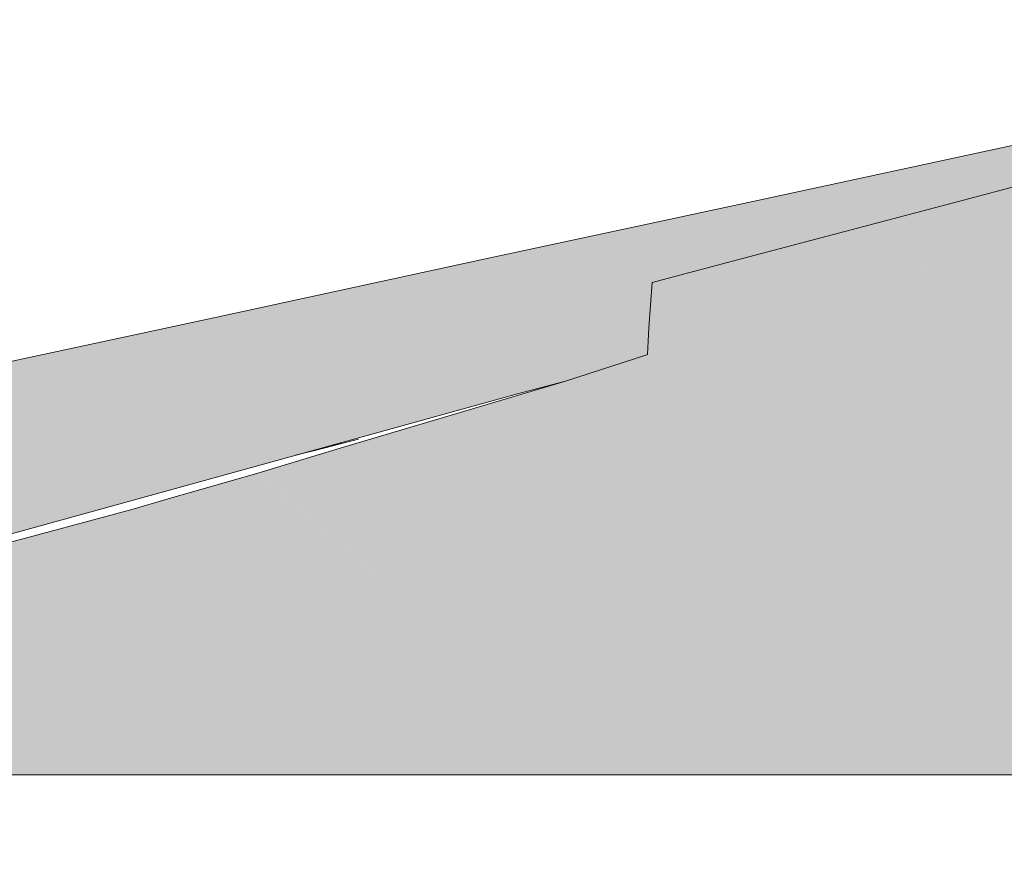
# Model space of a CAD drawing. Header units: millimetres. Extents: x -16331 to -10174, y -4135 to -3584.
# Tile 338 of 456: x -10237.997 to -10236.958, y -4004.164 to -4003.276. Entities that reach past the tile are written whole.
import ezdxf

# ---------------------------------------------------------------- set-up
doc = ezdxf.new("R2010")
doc.units = ezdxf.units.MM
doc.layers.add('AL-Reservatório cilíndrico', color=9, linetype='Continuous', lineweight=18)
doc.layers.add('DI-Elementos em corte', color=9, linetype='Continuous', lineweight=18)

msp = doc.modelspace()

# ---------------------------------------------------------------- hatches: boundary and pattern name
at = {"layer": 'AL-Reservatório cilíndrico', "linetype": 'Continuous'}
for points in [[(-10236.2399, -4003.2756), (-10236.2751, -4003.2836), (-10236.3018, -4003.2902), (-10236.5935, -4003.3617), (-10236.3018, -4003.2907), (-10236.3617, -4003.3052), (-10236.5935, -4003.3617), (-10236.5384, -4003.3617), (-10236.5935, -4003.3617), (-10236.2751, -4003.2836), (-10236.5381, -4003.3436), (-10236.6069, -4003.3617), (-10236.7727, -4003.4054), (-10237.0064, -4003.4672), (-10237.2395, -4003.529), (-10237.3295, -4003.5529), (-10237.266, -4003.5419), (-10237.1925, -4003.529), (-10237.1036, -4003.5135), (-10237.0309, -4003.5008), (-10237.0279, -4003.5395), (-10236.9053, -4003.4672), (-10236.4702, -4003.402), (-10236.7775, -4003.448), (-10236.9053, -4003.4672), (-10236.9429, -4003.5017), (-10236.9053, -4003.4672), (-10236.9893, -4003.5167), (-10237.0279, -4003.5395), (-10236.9845, -4003.5398), (-10237.0279, -4003.5395), (-10237.0266, -4003.5511), (-10237.0238, -4003.5758), (-10236.1858, -4003.3658), (-10236.1797, -4003.3617), (-10236.1738, -4003.3579), (-10236.1684, -4003.3542), (-10236.1576, -4003.2804), (-10236.155, -4003.2803), (-10236.1525, -4003.2803), (-10236.138, -4003.2756), (-10236.1398, -4003.2756), (-10236.1416, -4003.2756), (-10236.1433, -4003.2756), (-10236.1451, -4003.2756), (-10236.1505, -4003.2756), (-10236.1523, -4003.2756), (-10236.1541, -4003.2756), (-10236.1559, -4003.2756), (-10236.1576, -4003.2756), (-10236.1594, -4003.2756), (-10236.1612, -4003.2756), (-10236.163, -4003.2756), (-10236.1648, -4003.2756), (-10236.1666, -4003.2756), (-10236.1684, -4003.2756), (-10236.1702, -4003.2756), (-10236.1909, -4003.2812), (-10236.1883, -4003.2812), (-10236.1858, -4003.2811), (-10236.1832, -4003.281), (-10236.1806, -4003.281), (-10236.1781, -4003.2809), (-10236.1755, -4003.2809), (-10236.173, -4003.2808), (-10236.1704, -4003.2807), (-10236.1678, -4003.2807), (-10236.1627, -4003.2805), (-10236.1602, -4003.2805), (-10236.2062, -4003.2816), (-10236.2165, -4003.2819), (-10236.2139, -4003.2818), (-10236.2113, -4003.2817), (-10236.2088, -4003.2817), (-10236.2062, -4003.2816), (-10236.2037, -4003.2816), (-10236.1985, -4003.2814), (-10236.196, -4003.2814), (-10236.1934, -4003.2813), (-10236.1909, -4003.2812), (-10236.1702, -4003.2756), (-10236.1719, -4003.2756), (-10236.1737, -4003.2756), (-10236.1755, -4003.2756), (-10236.1791, -4003.2756), (-10236.1809, -4003.2756), (-10236.1845, -4003.2756), (-10236.1862, -4003.2756), (-10236.1898, -4003.2756), (-10236.1916, -4003.2756), (-10236.1934, -4003.2756), (-10236.219, -4003.2819), (-10236.2166, -4003.293), (-10236.219, -4003.2819), (-10236.2998, -4003.3039), (-10236.2142, -4003.304), (-10236.2998, -4003.3039), (-10236.303, -4003.3048), (-10236.3323, -4003.3128), (-10236.3604, -4003.3204), (-10236.4455, -4003.3436), (-10236.359, -4003.3372), (-10236.3053, -4003.3332), (-10236.3039, -4003.3158), (-10236.3053, -4003.3332), (-10236.2094, -4003.3261), (-10236.2017, -4003.3617), (-10236.2082, -4003.3318), (-10236.2094, -4003.3261), (-10236.6682, -4003.4042), (-10236.6689, -4003.4044), (-10236.6682, -4003.4042), (-10236.6749, -4003.4054), (-10236.6711, -4003.405), (-10236.3821, -4003.3784), (-10236.6749, -4003.4054), (-10236.5286, -4003.3617), (-10236.6749, -4003.4054), (-10236.4187, -4003.3617), (-10236.5128, -4003.3617), (-10236.4187, -4003.3617), (-10236.2094, -4003.3261), (-10236.4455, -4003.3436), (-10236.3611, -4003.3118), (-10236.4455, -4003.3436), (-10236.3323, -4003.3128), (-10236.3028, -4003.3029), (-10236.3727, -4003.3238), (-10236.3605, -4003.3189), (-10236.3608, -4003.3156), (-10236.3021, -4003.2942), (-10236.302, -4003.2929), (-10236.3021, -4003.2942), (-10236.2734, -4003.2837), (-10236.3021, -4003.2942), (-10236.3608, -4003.3156), (-10236.3022, -4003.2956), (-10236.2683, -4003.2841), (-10236.3022, -4003.2956), (-10236.3608, -4003.3156), (-10236.3023, -4003.2962), (-10236.3608, -4003.3156), (-10236.3605, -4003.3189), (-10236.3024, -4003.2981), (-10236.3024, -4003.2976), (-10236.3024, -4003.2981), (-10236.266, -4003.2842), (-10236.3024, -4003.2981), (-10236.3605, -4003.3189), (-10236.3727, -4003.3238), (-10236.3604, -4003.3201), (-10236.3028, -4003.3022), (-10236.2642, -4003.2843), (-10236.3028, -4003.3022), (-10236.3604, -4003.3201), (-10236.3028, -4003.3029), (-10236.3028, -4003.3028), (-10236.3028, -4003.3029), (-10236.2456, -4003.2855), (-10236.3028, -4003.3029), (-10236.3323, -4003.3128), (-10236.3029, -4003.3036), (-10236.2448, -4003.2856), (-10236.3029, -4003.3036), (-10236.3323, -4003.3128), (-10236.3029, -4003.3037), (-10236.3323, -4003.3128), (-10236.303, -4003.3047), (-10236.244, -4003.2856), (-10236.303, -4003.3047), (-10236.2356, -4003.2862), (-10236.197, -4003.2756), (-10236.2113, -4003.2756)], [(-10236.9369, -4003.4054), (-10237.2236, -4003.4672), (-10236.8218, -4003.4183), (-10236.357, -4003.3617), (-10236.707, -4003.3881), (-10236.5934, -4003.3582)], [(-10236.3447, -4003.3617), (-10237.3306, -4003.5671), (-10237.3336, -4003.6061)], [(-10237.0154, -4003.5747), (-10236.1695, -4003.3617), (-10237.0238, -4003.5758)], [(-10236.2024, -4003.3769), (-10236.1905, -4003.3689), (-10236.1859, -4003.3659), (-10237.0154, -4003.5747), (-10236.7567, -4003.5627), (-10236.5588, -4003.5406), (-10236.5163, -4003.5341), (-10236.2098, -4003.3818)], [(-10237.3266, -4003.5157), (-10237.3287, -4003.5167), (-10237.5021, -4003.5983), (-10237.3306, -4003.553), (-10237.3295, -4003.5527), (-10236.8213, -4003.4182), (-10237.2236, -4003.4672)], [(-10237.3295, -4003.5529), (-10237.3306, -4003.5532), (-10237.3312, -4003.563), (-10237.3303, -4003.5628), (-10236.8213, -4003.4182)], [(-10237.5104, -4003.529), (-10237.7972, -4003.5909), (-10238.0839, -4003.6527), (-10238.3707, -4003.7146), (-10238.6574, -4003.7765), (-10238.6696, -4003.8138), (-10238.6817, -4003.8512), (-10238.1005, -4003.7288), (-10238.6817, -4003.8512), (-10238.686, -4003.8901), (-10238.7228, -4003.9729), (-10238.6979, -4003.9729), (-10238.6804, -4003.9217), (-10238.6979, -4003.9729), (-10238.8555, -4004.0467), (-10238.8555, -4004.1642), (-10238.8076, -4004.1642), (-10238.8076, -4004.0467), (-10238.6609, -4003.9729), (-10238.6645, -4003.9455), (-10238.6609, -4003.9729), (-10238.8076, -4004.0467), (-10238.6424, -4003.9729), (-10238.6384, -4003.9616), (-10238.6424, -4003.9729), (-10238.8076, -4004.0467), (-10238.7843, -4004.0756), (-10238.7127, -4004.1642), (-10238.7127, -4004.0756), (-10238.7127, -4004.1642), (-10238.6966, -4004.0756), (-10238.7124, -4004.1626), (-10238.7127, -4004.1642), (-10238.6941, -4004.1642), (-10238.6942, -4004.1626), (-10238.6941, -4004.1642), (-10238.6941, -4004.1626), (-10238.6941, -4004.0756), (-10238.6941, -4004.0622), (-10238.6941, -4004.0467), (-10238.6549, -4004.0264), (-10238.6084, -4004.004), (-10238.544, -4003.9729), (-10238.5629, -4003.9729), (-10238.7127, -4004.0467), (-10238.6239, -4003.9729), (-10238.7127, -4004.0467), (-10238.5781, -4003.9729), (-10238.5705, -4003.9729), (-10238.5629, -4003.9729), (-10238.573, -4003.9696), (-10238.5788, -4003.9696), (-10238.5904, -4003.9696), (-10238.5962, -4003.9696), (-10238.5934, -4003.9729), (-10238.6086, -4003.9729), (-10238.601, -4003.9729), (-10238.602, -4003.9696), (-10238.6111, -4003.9676), (-10238.6202, -4003.9656), (-10238.602, -4003.9696), (-10238.601, -4003.9729), (-10238.5934, -4003.9729), (-10238.5962, -4003.9696), (-10238.5788, -4003.9696), (-10237.4716, -4003.6703), (-10237.421, -4003.6568), (-10237.4152, -4003.6549), (-10237.3354, -4003.629), (-10237.3347, -4003.6288), (-10237.3346, -4003.6268), (-10237.3352, -4003.627), (-10237.0448, -4003.5348), (-10237.3336, -4003.6061), (-10237.3332, -4003.6006), (-10237.3306, -4003.5671), (-10237.3314, -4003.5675), (-10237.5248, -4003.6534), (-10237.3306, -4003.5671), (-10237.5193, -4003.6064), (-10237.2236, -4003.4672)], [(-10237.0064, -4003.4672), (-10237.0937, -4003.4903), (-10237.4964, -4003.5972), (-10237.3202, -4003.5504), (-10237.2395, -4003.529)], [(-10237.0937, -4003.4903), (-10237.3295, -4003.5527), (-10237.3306, -4003.553), (-10237.3306, -4003.5532), (-10237.3295, -4003.5529)], [(-10237.3295, -4003.5527), (-10237.5021, -4003.5983), (-10237.5037, -4003.5991), (-10237.5043, -4003.5993), (-10237.3303, -4003.5632), (-10237.5019, -4003.5987), (-10237.3303, -4003.5628), (-10237.4946, -4003.5968), (-10237.4964, -4003.5972)], [(-10237.4964, -4003.5972), (-10237.3306, -4003.5532), (-10237.3306, -4003.553)], [(-10237.4964, -4003.5972), (-10237.3312, -4003.563), (-10237.3306, -4003.5532)], [(-10237.3303, -4003.5633), (-10237.5043, -4003.5993), (-10237.5193, -4003.6064)], [(-10237.3312, -4003.5635), (-10237.3314, -4003.5669), (-10237.3312, -4003.5635), (-10237.5193, -4003.6064), (-10237.3314, -4003.5673), (-10237.3306, -4003.5671), (-10237.3306, -4003.5667), (-10237.3303, -4003.5633)], [(-10237.5043, -4003.5993), (-10237.3312, -4003.5635), (-10237.3312, -4003.5634)], [(-10237.3312, -4003.563), (-10237.5019, -4003.5987), (-10237.3312, -4003.5634), (-10237.3303, -4003.5632), (-10237.3303, -4003.5628)], [(-10237.3312, -4003.5634), (-10237.3312, -4003.5635), (-10237.3303, -4003.5633), (-10237.3303, -4003.5632)], [(-10237.4716, -4003.6703), (-10237.8127, -4003.7625), (-10238.5788, -4003.9696), (-10238.5556, -4003.9696), (-10237.7052, -4003.7348)]]:
    msp.add_hatch(color=141, dxfattribs=at).paths.add_polyline_path(points)
at = {"layer": 'DI-Elementos em corte', "linetype": 'Continuous'}
for points in [[(-10237.3756, -4004.072), (-10237.0137, -4004.072), (-10236.7477, -4004.072), (-10236.5381, -4004.072), (-10236.3637, -4004.072), (-10236.212, -4004.072), (-10236.0747, -4004.072), (-10235.9461, -4004.072), (-10235.8215, -4004.072), (-10235.6969, -4004.072), (-10235.5683, -4004.072), (-10235.431, -4004.072), (-10235.2793, -4004.072), (-10235.1049, -4004.072), (-10234.8953, -4004.072), (-10234.6293, -4004.072), (-10234.3112, -4003.6329), (-10234.3083, -4003.6288), (-10234.3439, -4003.6241), (-10234.3083, -4003.6288), (-10234.3098, -4003.6006), (-10234.3135, -4003.5529), (-10234.4504, -4003.529), (-10234.3581, -4003.6203), (-10234.3509, -4003.6222), (-10234.3581, -4003.6203), (-10234.3697, -4003.6089), (-10234.4504, -4003.529), (-10234.5396, -4003.5538), (-10234.5724, -4003.5629), (-10234.4504, -4003.529), (-10234.612, -4003.5008), (-10234.615, -4003.5395), (-10234.6164, -4003.5511), (-10234.6192, -4003.5758), (-10234.6566, -4003.5752), (-10234.7555, -4003.57), (-10234.8862, -4003.5627), (-10235.0842, -4003.5406), (-10235.1266, -4003.5341), (-10235.2757, -4003.5059), (-10235.3844, -4003.4763), (-10235.4056, -4003.4735), (-10235.4086, -4003.43), (-10235.4089, -4003.4262), (-10235.4129, -4003.4015), (-10235.4133, -4003.4012), (-10235.4095, -4003.4247), (-10235.4133, -4003.4012), (-10235.4214, -4003.3937), (-10235.5738, -4003.3835), (-10235.5868, -4003.3828), (-10235.5881, -4003.3909), (-10235.5898, -4003.3974), (-10235.5934, -4003.4193), (-10235.5964, -4003.4611), (-10235.611, -4003.4611), (-10235.6905, -4003.4715), (-10235.7563, -4003.4766), (-10235.7795, -4003.4766), (-10235.8635, -4003.4766), (-10235.8866, -4003.4766), (-10235.9525, -4003.4715), (-10236.032, -4003.4611), (-10236.0466, -4003.4611), (-10236.0496, -4003.4193), (-10236.0531, -4003.3974), (-10236.0549, -4003.3909), (-10236.0562, -4003.3828), (-10236.0692, -4003.3835), (-10236.2216, -4003.3937), (-10236.2297, -4003.4012), (-10236.2335, -4003.4247), (-10236.2297, -4003.4012), (-10236.2301, -4003.4015), (-10236.2341, -4003.4262), (-10236.2343, -4003.43), (-10236.2374, -4003.4735), (-10236.2485, -4003.475), (-10236.3673, -4003.5059), (-10236.5163, -4003.5341), (-10236.5588, -4003.5406), (-10236.7567, -4003.5627), (-10237.0154, -4003.5747), (-10237.0238, -4003.5758), (-10237.428, -4003.659), (-10237.659, -4003.7274), (-10237.7458, -4003.7539)], [(-10237.0279, -4003.5395), (-10237.0309, -4003.5008), (-10237.1036, -4003.5135)], [(-10237.3362, -4003.6395), (-10237.0238, -4003.5758), (-10237.0266, -4003.5511), (-10237.0279, -4003.5395), (-10237.0433, -4003.5343), (-10237.054, -4003.5377), (-10237.0433, -4003.5343), (-10237.1036, -4003.5135), (-10237.0671, -4003.542), (-10237.0481, -4003.5569), (-10237.0671, -4003.542), (-10237.0888, -4003.549), (-10237.0671, -4003.542), (-10237.1036, -4003.5135), (-10237.1925, -4003.529), (-10237.1034, -4003.5538), (-10237.0705, -4003.5629), (-10237.1925, -4003.529), (-10237.266, -4003.5419), (-10237.3295, -4003.5529), (-10237.3332, -4003.6006), (-10237.3347, -4003.6288), (-10237.2848, -4003.6203)], [(-10237.3362, -4003.6395), (-10237.421, -4003.6568), (-10237.428, -4003.659), (-10237.3362, -4003.6402), (-10237.3353, -4003.64), (-10237.0238, -4003.5758), (-10237.3353, -4003.6393)], [(-10237.421, -4003.6568), (-10237.4189, -4003.6564), (-10237.3362, -4003.6395), (-10237.3353, -4003.6392), (-10237.335, -4003.6338), (-10237.3358, -4003.634), (-10237.335, -4003.6338), (-10237.2848, -4003.6203), (-10237.335, -4003.6337), (-10237.3358, -4003.6339), (-10237.335, -4003.6336), (-10237.3134, -4003.6252), (-10237.3349, -4003.6315), (-10237.3356, -4003.6317), (-10237.4139, -4003.6549), (-10237.3134, -4003.6252)], [(-10237.421, -4003.6568), (-10237.3356, -4003.6317), (-10237.3134, -4003.6252), (-10237.3347, -4003.6288), (-10237.3354, -4003.629)], [(-10237.3358, -4003.6339), (-10237.2848, -4003.6203), (-10237.3134, -4003.6252)], [(-10237.2848, -4003.6203), (-10237.335, -4003.6338), (-10237.3353, -4003.6392)], [(-10237.7058, -4003.735), (-10237.6855, -4003.7298), (-10237.6395, -4003.7179)], [(-10237.7488, -4003.7595), (-10237.879, -4003.7938), (-10237.9175, -4004.072), (-10237.3756, -4004.072), (-10237.7416, -4003.7576), (-10237.744, -4003.7555), (-10237.7458, -4003.7539), (-10237.7471, -4003.7563)], [(-10237.8787, -4003.792), (-10237.8788, -4003.7924), (-10237.879, -4003.7938), (-10237.8567, -4003.7879), (-10237.8356, -4003.7814), (-10237.8567, -4003.7879), (-10237.7488, -4003.7595), (-10237.8311, -4003.7801), (-10237.8706, -4003.79), (-10237.7488, -4003.7595), (-10237.7458, -4003.7539), (-10237.8403, -4003.781)], [(-10237.9175, -4004.072), (-10237.8787, -4003.792), (-10238.1141, -4003.8557)], [(-10238.3311, -4003.9214), (-10238.6727, -4004.072), (-10237.9175, -4004.072), (-10238.1115, -4003.8586), (-10238.2731, -4003.9048), (-10238.1115, -4003.8586), (-10238.1141, -4003.8557), (-10238.2829, -4003.9002)]]:
    msp.add_hatch(color=31, dxfattribs=at).paths.add_polyline_path(points)

# ---------------------------------------------------------------- linework, layer by layer
at = {"layer": 'AL-Reservatório cilíndrico'}
for p, q in [((-10236.9369, -4003.4054), (-10237.2236, -4003.4672)), ((-10236.7727, -4003.4054), (-10237.0064, -4003.4672)), ((-10237.2236, -4003.4672), (-10237.5104, -4003.529)), ((-10237.0064, -4003.4672), (-10237.2395, -4003.529)), ((-10237.5104, -4003.529), (-10237.7972, -4003.5909)), ((-10237.2395, -4003.529), (-10237.3295, -4003.5529)), ((-10237.7972, -4003.5909), (-10238.0839, -4003.6527)), ((-10237.4716, -4003.6703), (-10237.421, -4003.6568)), ((-10237.7052, -4003.7348), (-10237.4716, -4003.6703)), ((-10238.5556, -4003.9696), (-10237.7052, -4003.7348))]:
    msp.add_line(p, q, dxfattribs=at)
at = {"layer": 'DI-Elementos em corte'}
for p, q in [((-10237.3295, -4003.5529), (-10237.3332, -4003.6006)), ((-10237.3332, -4003.6006), (-10237.3347, -4003.6288)), ((-10237.3354, -4003.629), (-10237.421, -4003.6568)), ((-10237.3347, -4003.6288), (-10237.3354, -4003.629)), ((-10237.428, -4003.659), (-10237.659, -4003.7274)), ((-10237.421, -4003.6568), (-10237.428, -4003.659)), ((-10237.6395, -4003.7179), (-10237.7058, -4003.735)), ((-10237.6855, -4003.7298), (-10237.6395, -4003.7179)), ((-10237.659, -4003.7274), (-10237.7458, -4003.7539)), ((-10237.7058, -4003.735), (-10237.6855, -4003.7298)), ((-10237.7458, -4003.7539), (-10237.8403, -4003.781)), ((-10237.8403, -4003.781), (-10237.8787, -4003.792)), ((-10237.8787, -4003.792), (-10238.1141, -4003.8557)), ((-10238.6727, -4004.072), (-10237.9175, -4004.072)), ((-10237.9175, -4004.072), (-10237.3756, -4004.072)), ((-10237.3756, -4004.072), (-10237.0137, -4004.072)), ((-10237.0137, -4004.072), (-10236.7477, -4004.072))]:
    msp.add_line(p, q, dxfattribs=at)

doc.saveas('drawing.dxf')
